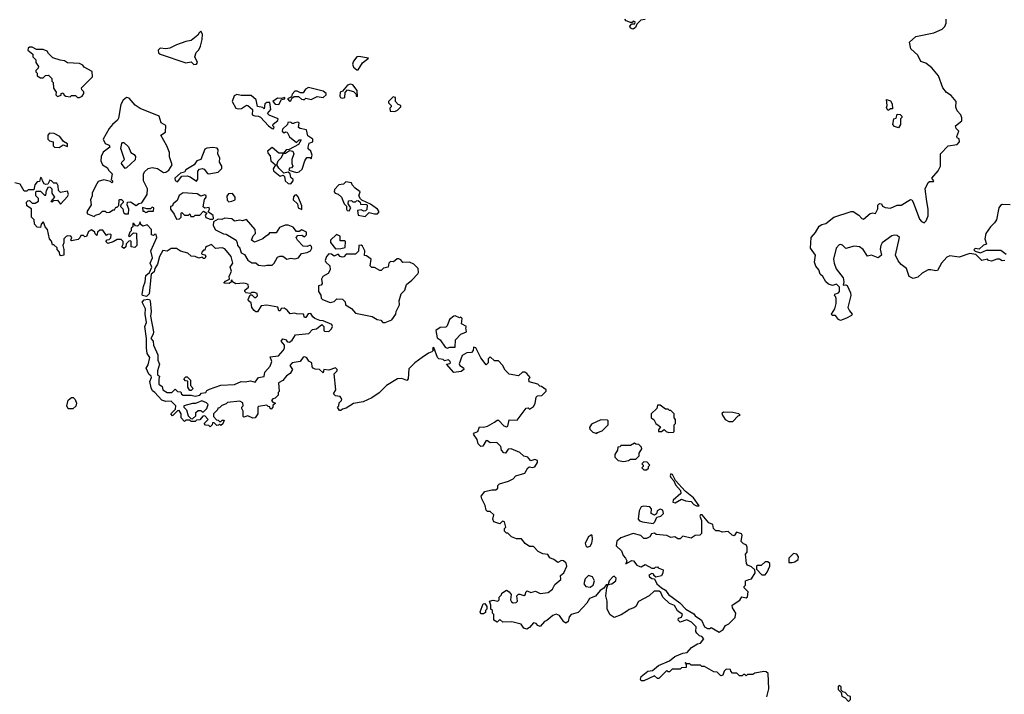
# Model space of a CAD drawing. Extents: x 2106670 to 2323771, y 35271 to 224896.
# Tile 375 of 419: x 2255271 to 2262581, y 175434 to 180442. Entities that reach past the tile are written whole.
import ezdxf

# ---------------------------------------------------------------- set-up
doc = ezdxf.new("R2010")
doc.units = 0

msp = doc.modelspace()

# ---------------------------------------------------------------- linework, layer by layer
at = {"layer": '0CON20XD'}
for points in [[(2259915, 180442.5), (2259881.7, 180438.3), (2259851.7, 180408.3), (2259842.5, 180385), (2259825, 180371.2), (2259805, 180380), (2259800, 180395), (2259815, 180410), (2259838.3, 180411.7), (2259840, 180425), (2259825, 180430), (2259818.3, 180421.7), (2259805, 180420), (2259773, 180433), (2259762.5, 180445)], [(2262585, 178654.5), (2262565, 178652.5), (2262545, 178664), (2262525, 178664.2), (2262485, 178649.6), (2262464.4, 178654.4), (2262455, 178663.3), (2262415, 178653.3), (2262368.3, 178698.3), (2262325, 178706.2), (2262245, 178680), (2262175, 178690), (2262155, 178678.8), (2262115, 178634), (2262085, 178580.5), (2262073.1, 178576.9), (2262035, 178585.9), (2262016, 178584), (2261970.5, 178559.5), (2261939.4, 178530.6), (2261905, 178519.5), (2261875, 178535.7), (2261854.5, 178595), (2261814.8, 178624.8), (2261792, 178652), (2261773.2, 178695), (2261801.4, 178825), (2261785, 178840.8), (2261765, 178842.7), (2261745, 178836.2), (2261674.3, 178785), (2261663.3, 178765), (2261658.8, 178738.8), (2261670, 178695), (2261645, 178673.8), (2261595, 178694.3), (2261565, 178686.2), (2261533.3, 178735), (2261505, 178756.2), (2261465, 178761.2), (2261405, 178742.5), (2261378.3, 178768.3), (2261365, 178773.3), (2261355, 178770), (2261332.9, 178745), (2261312.9, 178665), (2261316.9, 178635), (2261331.7, 178591.7), (2261383.8, 178525), (2261390, 178495), (2261385, 178470), (2261405, 178472.5), (2261415, 178467.5), (2261438.5, 178415), (2261440.4, 178395), (2261419.6, 178305), (2261430.5, 178280.5), (2261451.9, 178255), (2261445.8, 178245), (2261408.6, 178225), (2261365, 178208.9), (2261350, 178215), (2261327.5, 178245), (2261302.5, 178245), (2261298.8, 178255), (2261321.9, 178295), (2261331.4, 178335), (2261333.3, 178373.3), (2261327, 178387), (2261320, 178395), (2261322.5, 178405), (2261350, 178415), (2261357.5, 178425), (2261357.5, 178455), (2261335, 178477.5), (2261305, 178467.5), (2261275, 178478.8), (2261255, 178496.7), (2261234.5, 178534.5), (2261213.1, 178553.1), (2261204.2, 178584.2), (2261181.9, 178611.9), (2261172.4, 178642.4), (2261179.2, 178695), (2261142.5, 178745), (2261146.7, 178825), (2261178, 178862), (2261205, 178908.8), (2261225, 178921.2), (2261255, 178928.8), (2261315, 178975.8), (2261445, 179018.8), (2261458.3, 179018.3), (2261500.5, 178990.5), (2261522.5, 178965), (2261535, 178962), (2261585, 179003.8), (2261605, 179007.5), (2261625, 179002.5), (2261641.7, 179038.3), (2261642.5, 179065), (2261655, 179077.5), (2261670, 179075), (2261677, 179057), (2261695, 179046.7), (2261735, 179043.8), (2261785, 179063.8), (2261813.9, 179066.1), (2261885, 179106.7), (2261895, 179103.3), (2261905, 179087.5), (2261951.5, 178961.5), (2261965, 178943.8), (2261985, 178933.3), (2262000.9, 178949.1), (2262015.7, 178985), (2262015.7, 179035), (2262006.7, 179093.3), (2261992, 179185), (2262015, 179232.5), (2262025, 179240), (2262055, 179240), (2262056.7, 179246.7), (2262042.5, 179265), (2262089.1, 179320.9), (2262106.6, 179353.4), (2262108, 179445), (2262163.9, 179506.1), (2262230, 179515), (2262247.5, 179535), (2262246.7, 179556.7), (2262230, 179565), (2262227.5, 179575), (2262243.3, 179615), (2262222.5, 179635), (2262217.5, 179655), (2262265, 179690), (2262266.4, 179713.6), (2262256.7, 179735), (2262230, 179765), (2262222, 179792), (2262223.3, 179835), (2262185, 179880), (2262151.2, 179901.2), (2262123.3, 179935), (2262092.5, 180025), (2262042.5, 180085), (2261998.3, 180118.3), (2261960.7, 180130.7), (2261938.3, 180178.3), (2261886.2, 180225), (2261876.2, 180273.8), (2261925, 180316.7), (2262056.4, 180343.6), (2262118.3, 180371.7), (2262139.3, 180390.7), (2262150, 180415), (2262150, 180445)], [(2256565, 180110), (2256585, 180112.5), (2256590, 180125), (2256572.5, 180165), (2256581.2, 180198.8), (2256600.7, 180219.3), (2256613.3, 180245), (2256626.7, 180295), (2256627.5, 180335), (2256617, 180357), (2256602.5, 180345), (2256593.3, 180326.7), (2256545, 180286.2), (2256505, 180280), (2256435, 180255.8), (2256385, 180230), (2256355, 180226.2), (2256315, 180231.2), (2256300, 180215), (2256302, 180195), (2256315, 180186.2), (2256505, 180122.5), (2256545, 180130), (2256565, 180110)], [(2255715, 179863.8), (2255735.9, 179874.1), (2255746.7, 179895), (2255747, 179907), (2255731.7, 179921.7), (2255730, 179935), (2255811.7, 180018.3), (2255808.3, 180058.3), (2255750, 180090), (2255740, 180105), (2255715, 180117.5), (2255625, 180122.5), (2255605, 180137.5), (2255570.7, 180140.7), (2255518.3, 180158.3), (2255485, 180190), (2255475, 180207.5), (2255445, 180220), (2255395, 180220), (2255365, 180237.5), (2255345, 180237.5), (2255335, 180230), (2255332.5, 180215), (2255370, 180185), (2255370, 180165), (2255390, 180145), (2255390, 180125), (2255410, 180095), (2255408.3, 180081.7), (2255390, 180065), (2255390, 180055), (2255400, 180045), (2255400, 180025), (2255425, 180010), (2255445, 180010), (2255461.7, 180028.3), (2255485, 180030), (2255510, 180005), (2255510, 179985), (2255520, 179975), (2255523, 179933), (2255542.5, 179905), (2255540, 179885), (2255551.7, 179871.7), (2255578.3, 179881.7), (2255580, 179895), (2255595, 179900), (2255601.7, 179881.7), (2255613, 179873), (2255645, 179870), (2255655, 179880), (2255685, 179880), (2255700, 179865), (2255715, 179863.8)], [(2257785, 180070), (2257815, 180122.5), (2257860, 180155), (2257788.3, 180168.3), (2257774.2, 180165), (2257749.2, 180135), (2257742.9, 180112.9), (2257750.5, 180090.5), (2257775, 180070), (2257785, 180070)], [(2257665, 179860), (2257685, 179863.3), (2257688.3, 179901.7), (2257705, 179920), (2257748.3, 179908.3), (2257768.3, 179888.3), (2257770, 179875), (2257778.3, 179871.7), (2257777.5, 179915), (2257745, 179957.5), (2257725, 179963.3), (2257703.9, 179956.1), (2257668.3, 179911.7), (2257650, 179905), (2257647.5, 179875), (2257653.3, 179865), (2257665, 179860)], [(2257155, 179632.5), (2257160, 179645), (2257150, 179655), (2257153, 179667), (2257186.4, 179693.6), (2257190, 179705), (2257123, 179733), (2257110, 179745), (2257136.2, 179775), (2257128.3, 179828.3), (2257105, 179826.2), (2257092.3, 179817.7), (2257085, 179780), (2257075, 179790), (2257037, 179797), (2257027.5, 179847.5), (2256989.5, 179879.5), (2256915, 179880), (2256883.8, 179886.2), (2256863.6, 179876.4), (2256849.2, 179835), (2256876, 179785), (2256895, 179779.5), (2256917.1, 179782.9), (2256955, 179806.2), (2256965.9, 179805.9), (2257000, 179775), (2256997.5, 179735), (2257017, 179727), (2257045, 179726.7), (2257058.3, 179718.3), (2257117.5, 179655), (2257145, 179633.3), (2257155, 179632.5)], [(2257275, 179837.5), (2257285, 179840), (2257291.7, 179858.3), (2257308.3, 179871.7), (2257341.7, 179871.7), (2257363, 179853), (2257375, 179850), (2257385, 179850), (2257395, 179860), (2257435, 179850), (2257479.3, 179870.7), (2257525, 179864), (2257547.5, 179885), (2257547.5, 179895), (2257525, 179911.2), (2257415, 179937.5), (2257393.6, 179926.4), (2257375, 179900), (2257355, 179900), (2257331.7, 179911.7), (2257315, 179910), (2257295, 179890), (2257290, 179870), (2257260, 179855), (2257275, 179837.5)], [(2255825, 178980), (2255835, 178990), (2255865, 179000), (2255885, 179020), (2255905, 179020), (2255915, 179010), (2255937, 179013), (2255965, 179030), (2255975, 179030), (2255985, 179050), (2255995, 179050), (2256008.3, 179061.7), (2256010, 179105), (2256015, 179107.5), (2256027, 179107), (2256040, 179095), (2256040, 179085), (2256021.7, 179068.3), (2256020, 179055), (2256037.5, 179037.5), (2256041.7, 179011.7), (2256055, 179000), (2256078.3, 179001.7), (2256082.5, 179035), (2256068.3, 179068.3), (2256071.7, 179088.3), (2256095, 179090), (2256137, 179063), (2256155, 179077.5), (2256178.3, 179081.7), (2256217.5, 179145), (2256220, 179185), (2256191.2, 179245), (2256191.2, 179295), (2256197, 179313), (2256223.9, 179336.1), (2256255, 179343.8), (2256295, 179336.7), (2256338.3, 179308.3), (2256355, 179310), (2256378.8, 179325), (2256402.5, 179365), (2256383.9, 179423.9), (2256383.8, 179455), (2256364, 179505), (2256320, 179585), (2256352.5, 179607.5), (2256356.1, 179656.1), (2256322.5, 179675), (2256307.5, 179725), (2256165, 179782.5), (2256127.5, 179807.5), (2256085, 179860), (2256065, 179863.8), (2256038.8, 179845), (2256023.3, 179813.3), (2256005, 179710), (2255997.5, 179695), (2255960, 179665), (2255936.7, 179633.3), (2255891.2, 179555), (2255905, 179522.5), (2255935, 179510), (2255940, 179495), (2255891.2, 179458.8), (2255876.7, 179425), (2255873.3, 179395), (2255886.7, 179365), (2255923, 179343), (2255930, 179325), (2255957, 179297), (2255950, 179255), (2255960, 179245), (2255960, 179235), (2255955, 179230), (2255945, 179240), (2255895, 179252.5), (2255855, 179240), (2255833.3, 179205), (2255808.8, 179155), (2255808.8, 179135), (2255796.7, 179105), (2255801.7, 179068.3), (2255770, 179015), (2255775, 179000), (2255825, 178980)], [(2257195, 179812), (2257215, 179850), (2257240, 179855), (2257240, 179865), (2257215, 179857.5), (2257185, 179860), (2257150, 179835), (2257167.5, 179815), (2257195, 179812)], [(2258055, 179760), (2258075, 179770), (2258100, 179795), (2258100, 179805), (2258081.7, 179811.7), (2258060, 179835), (2258060, 179865), (2258045, 179870), (2258010, 179835), (2258010, 179825), (2258030, 179805), (2258030, 179795), (2258020, 179785), (2258021.7, 179761.7), (2258055, 179760)], [(2261715, 179767.5), (2261705, 179790), (2261710, 179805), (2261705, 179850), (2261735, 179840), (2261747, 179817), (2261750, 179780), (2261735, 179780), (2261725, 179772.5), (2261715, 179767.5)], [(2261795, 179640), (2261765, 179650), (2261753.3, 179665), (2261760, 179705), (2261778.3, 179711.7), (2261785, 179740), (2261807, 179737), (2261820, 179725), (2261820, 179715), (2261810, 179705), (2261810, 179665), (2261795, 179640)], [(2257285, 179223.3), (2257302.5, 179245), (2257302.5, 179255), (2257285, 179270), (2257278.3, 179298.3), (2257265, 179310), (2257231.7, 179301.7), (2257195, 179340), (2257180, 179365), (2257190, 179395), (2257215, 179420), (2257230, 179450), (2257245, 179450), (2257275, 179470), (2257300, 179465), (2257307.5, 179445), (2257292.5, 179405), (2257292.5, 179375), (2257300, 179355), (2257288.3, 179341.7), (2257275, 179340), (2257270, 179325), (2257325, 179307.5), (2257347, 179313), (2257368.3, 179331.7), (2257387.5, 179395), (2257401.7, 179418.3), (2257425, 179420), (2257435, 179410), (2257442.5, 179435), (2257432.5, 179465), (2257413, 179483), (2257412.5, 179495), (2257420, 179525), (2257447.5, 179535), (2257446.7, 179555), (2257409.3, 179579.3), (2257400, 179625), (2257353, 179633), (2257341.7, 179641.7), (2257346.2, 179675), (2257335, 179680), (2257313, 179677), (2257305, 179670), (2257295, 179670), (2257285, 179680), (2257261.7, 179678.3), (2257260, 179665), (2257221.7, 179628.3), (2257220, 179615), (2257235, 179602.5), (2257245, 179610), (2257256.4, 179606.4), (2257275, 179572.5), (2257325, 179530), (2257345, 179550), (2257360, 179550), (2257340, 179515), (2257271.7, 179478.3), (2257250, 179475), (2257230, 179450), (2257195, 179450), (2257145, 179493.3), (2257111.2, 179465), (2257115, 179447.5), (2257131.7, 179431.7), (2257136.7, 179395), (2257170, 179365), (2257153.3, 179335), (2257155, 179320), (2257205, 179280), (2257228.3, 179288.3), (2257236.7, 179276.7), (2257241.2, 179245), (2257265, 179226.7), (2257285, 179223.3)], [(2255565, 179492.5), (2255595, 179512.5), (2255625, 179500), (2255625, 179520), (2255597, 179537), (2255570, 179575), (2255526.4, 179596.4), (2255491.7, 179598.3), (2255480, 179585), (2255480, 179555), (2255493, 179543), (2255520, 179535), (2255520, 179505), (2255530, 179495), (2255565, 179492.5)], [(2256055, 179337.5), (2256027.5, 179375), (2256030, 179385), (2256050, 179405), (2256022.5, 179485), (2256028.3, 179521.7), (2256035, 179530), (2256045, 179530), (2256078.3, 179498.3), (2256097.5, 179455), (2256120, 179440), (2256130, 179425), (2256128.3, 179401.7), (2256065, 179342.5), (2256055, 179337.5)], [(2256441.7, 179238.3), (2256475, 179280), (2256515, 179283.3), (2256537.5, 179275), (2256585, 179242.5), (2256593, 179257), (2256593.6, 179316.4), (2256607.3, 179332.7), (2256625, 179337.1), (2256641.9, 179331.9), (2256665, 179300), (2256675, 179297.5), (2256745, 179310), (2256772.5, 179337.5), (2256771.2, 179355), (2256753.6, 179383.6), (2256757.1, 179415), (2256741.2, 179445), (2256745.7, 179475), (2256738.3, 179488.3), (2256705, 179493.3), (2256661.7, 179488.3), (2256645, 179480), (2256615.6, 179404.4), (2256587.5, 179395), (2256566.4, 179363.6), (2256505, 179327.5), (2256495, 179310), (2256465, 179303.3), (2256422, 179265), (2256425, 179247.5), (2256441.7, 179238.3)], [(2255358.3, 179038.3), (2255325, 179060), (2255322.5, 179087.5), (2255331.7, 179098.3), (2255345, 179100), (2255365, 179080), (2255385, 179080), (2255410, 179095), (2255410, 179115), (2255390, 179135), (2255390, 179165), (2255395, 179170), (2255425, 179170), (2255455, 179140), (2255465, 179140), (2255470, 179175), (2255485, 179200), (2255498.3, 179198.3), (2255510, 179185), (2255510, 179155), (2255530, 179125), (2255501.7, 179091.7), (2255515, 179090), (2255525, 179100), (2255551.7, 179101.7), (2255575, 179072.5), (2255625, 179130), (2255632.5, 179145), (2255625, 179170), (2255575, 179160), (2255560, 179175), (2255557.5, 179207.5), (2255547.5, 179227.5), (2255525, 179227.5), (2255506.4, 179246.4), (2255495, 179250), (2255480, 179220), (2255465, 179217.5), (2255453.6, 179223.6), (2255440, 179245), (2255436.4, 179266.4), (2255425, 179270), (2255418.3, 179241.7), (2255401.7, 179238.3), (2255383, 179217), (2255375, 179180), (2255335, 179180), (2255325, 179170), (2255305, 179170), (2255275, 179220), (2255235, 179230)], [(2257835, 178980), (2257865, 179010), (2257905, 179000), (2257928.3, 179001.7), (2257940, 179015), (2257927.5, 179035), (2257875, 179072.5), (2257811.7, 179101.7), (2257801.7, 179111.7), (2257790, 179135), (2257800, 179165), (2257760.7, 179190.7), (2257740, 179215), (2257735, 179230), (2257692.5, 179237.5), (2257675, 179220), (2257640, 179215), (2257609.3, 179180.7), (2257606.7, 179165), (2257613.9, 179153.9), (2257635, 179147.5), (2257660, 179125), (2257680, 179075), (2257697.5, 179057.5), (2257696.7, 179035), (2257702.5, 179025), (2257716.1, 179023.9), (2257730, 179045), (2257710, 179075), (2257711.7, 179098.3), (2257735, 179100), (2257745, 179090), (2257765, 179090), (2257771.7, 179098.3), (2257785, 179100), (2257798.3, 179088.3), (2257801.7, 179071.7), (2257845, 179070), (2257850, 179065), (2257847.5, 179032.5), (2257838.3, 179021.7), (2257825, 179020), (2257805, 179030), (2257780, 179025), (2257785, 178990), (2257835, 178980)], [(2256705, 178960), (2256710, 178965), (2256707, 178987), (2256670, 179015), (2256680, 179035), (2256676.7, 179046.7), (2256645, 179042.5), (2256633.3, 179053.3), (2256644, 179106), (2256656.2, 179125), (2256655, 179137.5), (2256645, 179142.5), (2256615, 179131.2), (2256589.2, 179149.2), (2256485, 179157.5), (2256455, 179137.5), (2256440, 179100), (2256410, 179075), (2256405, 179060), (2256390, 179055), (2256390, 179035), (2256418.3, 178998.3), (2256435, 178960), (2256457, 178963), (2256470, 178975), (2256470, 179005), (2256475, 179010), (2256495, 178990), (2256525, 178990), (2256535, 179000), (2256541.7, 178981.7), (2256565, 178980), (2256575, 178990), (2256608.3, 178991.7), (2256635, 179020), (2256660, 179005), (2256648.3, 178991.7), (2256653.6, 178973.6), (2256685, 178960), (2256705, 178960)], [(2256825, 179090.8), (2256845, 179094.3), (2256871.2, 179105), (2256870, 179125), (2256851.7, 179151.7), (2256820.5, 179149.5), (2256808, 179132), (2256812.2, 179102.2), (2256825, 179090.8)], [(2257365, 179033.3), (2257365, 179060), (2257338, 179128), (2257325, 179142.5), (2257315, 179140), (2257302.9, 179127.1), (2257300.8, 179105), (2257332.5, 179075), (2257337.5, 179045), (2257365, 179033.3)], [(2259051.2, 177185), (2259043.9, 177193.9), (2259015, 177201.2), (2258985, 177230), (2258920, 177255), (2258896.4, 177253.6), (2258877.5, 177225), (2258865, 177226.7), (2258847.5, 177245), (2258843.6, 177273.6), (2258814.3, 177304.3), (2258765, 177300), (2258745, 177316.2), (2258735, 177316.7), (2258710, 177275), (2258695, 177272.5), (2258674.3, 177294.3), (2258666.7, 177325), (2258640, 177365), (2258646.4, 177373.6), (2258673.3, 177385), (2258685, 177420), (2258715, 177416.7), (2258745, 177423.3), (2258797, 177453), (2258815, 177470), (2258825, 177470), (2258865, 177426.2), (2258885, 177420), (2258895, 177423.3), (2258905, 177472.5), (2258965, 177470), (2259031.7, 177558.3), (2259045, 177560), (2259055, 177550), (2259085, 177570), (2259097, 177593), (2259105, 177640), (2259115, 177650), (2259148.3, 177651.7), (2259180, 177685), (2259180, 177695), (2259145, 177720), (2259131.7, 177721.7), (2259117, 177737), (2259053.6, 177753.6), (2259050, 177775), (2259060, 177785), (2259036.4, 177816.4), (2259020, 177825), (2259003.9, 177826.1), (2258975, 177797.5), (2258905, 177810), (2258875, 177840), (2258856.1, 177876.1), (2258825, 177910), (2258795, 177910), (2258765, 177940), (2258750, 177925), (2258750, 177895), (2258735, 177880), (2258695, 177932.5), (2258657.5, 178005), (2258640, 178010), (2258636.7, 177985), (2258625, 177970), (2258590.7, 177969.3), (2258555, 177950), (2258533, 177887), (2258537.5, 177875), (2258566.4, 177856.4), (2258567.5, 177845), (2258549.3, 177830.7), (2258495, 177822.5), (2258440, 177885), (2258465, 177890), (2258470, 177895), (2258467.5, 177905), (2258455, 177916.7), (2258425, 177910), (2258415, 177920), (2258383.6, 177923.6), (2258374.1, 177934.1), (2258345, 178007.5), (2258335, 178000), (2258340, 177985), (2258330, 177975), (2258305, 177966.2), (2258258.8, 177935), (2258205, 177893.3), (2258160.8, 177849.2), (2258154, 177776), (2258145, 177762.5), (2258107.7, 177777.7), (2258075, 177775.8), (2257995, 177726), (2257938.8, 177671.2), (2257885.9, 177634.1), (2257820, 177605), (2257748.3, 177591.7), (2257695, 177557.5), (2257668.3, 177551.7), (2257655, 177540), (2257645, 177540), (2257630, 177565), (2257640, 177575), (2257641.7, 177598.3), (2257660, 177615), (2257662.5, 177625), (2257650, 177645), (2257615, 177650), (2257600, 177665), (2257617.5, 177695), (2257607, 177813), (2257627.5, 177835), (2257627.5, 177845), (2257615, 177857.5), (2257565, 177840), (2257530, 177845), (2257525, 177820), (2257496, 177846), (2257465, 177847.5), (2257450, 177855), (2257442.5, 177865), (2257440, 177895), (2257417, 177907), (2257401.7, 177931.7), (2257388.6, 177938.6), (2257375, 177935.8), (2257354.4, 177905.6), (2257295, 177894.2), (2257276, 177875), (2257297.5, 177845), (2257280, 177815), (2257251.2, 177798.8), (2257225.7, 177764.3), (2257193.3, 177745), (2257197.5, 177682.5), (2257190, 177675), (2257190, 177655), (2257168.3, 177631.7), (2257151.7, 177628.3), (2257140, 177615), (2257151.7, 177601.7), (2257170, 177595), (2257151.7, 177578.3), (2257150, 177565), (2257138.3, 177551.7), (2257130, 177555), (2257128.3, 177568.3), (2257115, 177570), (2257105, 177580), (2257045, 177570), (2257040, 177565), (2257040, 177515), (2257020, 177485), (2257003, 177483), (2256965, 177500), (2256935, 177490), (2256930, 177495), (2256930, 177535), (2256920, 177555), (2256920, 177565), (2256930, 177575), (2256928.3, 177598.3), (2256905, 177610), (2256815, 177600), (2256805, 177590), (2256771.7, 177578.3), (2256755, 177560), (2256741.7, 177558.3), (2256740, 177545), (2256710, 177515), (2256710, 177495), (2256731.7, 177471.7), (2256745, 177470), (2256755, 177460), (2256765, 177460), (2256775, 177470), (2256788.3, 177468.3), (2256778.3, 177441.7), (2256765, 177430), (2256755, 177440), (2256748.3, 177431.7), (2256735, 177430), (2256715, 177450), (2256701.7, 177448.3), (2256700, 177435), (2256685, 177420), (2256675, 177430), (2256651.7, 177431.7), (2256640, 177445), (2256670, 177475), (2256645, 177500), (2256631.7, 177498.3), (2256608.3, 177471.7), (2256585, 177470), (2256575, 177460), (2256545, 177460), (2256535, 177470), (2256505, 177470), (2256495, 177460), (2256470, 177485), (2256470, 177515), (2256455, 177540), (2256441.7, 177538.3), (2256405, 177500), (2256393, 177517), (2256428.3, 177551.7), (2256430, 177575), (2256395, 177608.8), (2256357, 177607), (2256327.5, 177617.5), (2256273.3, 177675), (2256257.7, 177687.7), (2256247.7, 177707.7), (2256238, 177755), (2256248.8, 177785), (2256246.7, 177795), (2256229.5, 177809.5), (2256210, 177855), (2256225, 177880), (2256237.1, 177935), (2256218, 177965), (2256213.3, 178005), (2256213.8, 178075), (2256201.4, 178165), (2256212.5, 178195), (2256201.9, 178255), (2256206.4, 178295), (2256180.8, 178345), (2256195, 178361.9), (2256222.3, 178367.7), (2256234.4, 178364.4), (2256240.6, 178355), (2256248.1, 178275), (2256241.7, 178241.7), (2256264.6, 178125), (2256262.5, 178107.5), (2256246, 178075), (2256263.3, 178055), (2256264, 178025), (2256297.5, 177955), (2256297.5, 177915), (2256310, 177885), (2256294.2, 177834.2), (2256293.3, 177805), (2256310, 177795), (2256303, 177773), (2256303.3, 177735), (2256328.3, 177718.3), (2256333.8, 177695), (2256365, 177674.2), (2256400, 177675), (2256425, 177700), (2256441.7, 177681.7), (2256468.3, 177678.3), (2256471.7, 177661.7), (2256483.6, 177653.6), (2256545, 177653.8), (2256575, 177645.8), (2256608, 177655), (2256621.2, 177668.8), (2256653.3, 177675), (2256661.2, 177688.8), (2256680, 177700), (2256765, 177728.8), (2256865, 177732.9), (2256915, 177756.7), (2256945, 177754.2), (2256985, 177760.5), (2257019.8, 177750.2), (2257045, 177786.2), (2257085, 177792.5), (2257091.2, 177825), (2257130.7, 177869.3), (2257143.3, 177905), (2257131.2, 177938.8), (2257193.6, 177946.4), (2257226.7, 177985), (2257236.1, 178003.9), (2257236.4, 178026.4), (2257212.5, 178055), (2257225, 178072.5), (2257245, 178067.5), (2257260, 178050), (2257275, 178048.8), (2257295, 178063.3), (2257318.8, 178101.2), (2257417.7, 178112.3), (2257445, 178142.5), (2257475, 178147.5), (2257515, 178180), (2257530, 178165), (2257530, 178135), (2257535, 178130), (2257565, 178127.5), (2257585, 178147.5), (2257593.3, 178165), (2257588.3, 178178.3), (2257525, 178207.5), (2257498.3, 178208.3), (2257463, 178223), (2257447.5, 178235), (2257431.7, 178261.7), (2257411.7, 178258.3), (2257395, 178230), (2257385, 178230), (2257377, 178257), (2257325, 178257.5), (2257315, 178262.5), (2257278.3, 178258.3), (2257255.9, 178285.9), (2257235, 178300), (2257213, 178297), (2257205, 178280), (2257195, 178280), (2257187.7, 178307.7), (2257105, 178322.5), (2257065, 178317.5), (2257037, 178273), (2257025, 178272.5), (2257012.3, 178282.3), (2256993.8, 178305), (2256990.7, 178340.7), (2256970, 178355), (2256967.5, 178365), (2256981.7, 178398.3), (2256995, 178400), (2257015, 178380), (2257025, 178380), (2257037, 178393), (2257035, 178410), (2257015, 178417.5), (2256993, 178417), (2256985, 178410), (2256953.3, 178415), (2256943.8, 178425), (2256943.3, 178435), (2256970, 178455), (2256967.5, 178475), (2256955, 178481.2), (2256935, 178485.8), (2256875, 178482), (2256850, 178495), (2256845, 178510), (2256840, 178505), (2256842.5, 178495), (2256826.9, 178483.1), (2256787.5, 178485), (2256799.3, 178500.7), (2256830, 178515), (2256827.5, 178535), (2256842.5, 178575), (2256832.5, 178605), (2256853.3, 178635), (2256840, 178685), (2256795, 178742), (2256775, 178747.5), (2256725, 178744), (2256695, 178772.5), (2256660.7, 178759.3), (2256650, 178750), (2256645, 178730), (2256635, 178730), (2256622.5, 178715), (2256620, 178705), (2256625, 178700), (2256646.7, 178696.7), (2256652.5, 178685), (2256645, 178670), (2256635, 178670), (2256625, 178680), (2256600.7, 178670.7), (2256575, 178683.3), (2256545, 178686.7), (2256518.3, 178708.3), (2256465, 178723.3), (2256435, 178743.8), (2256395.9, 178744.1), (2256365, 178722.5), (2256335, 178727.5), (2256308, 178685), (2256293.4, 178626.6), (2256273.3, 178595), (2256269.5, 178570.5), (2256248, 178552), (2256232.7, 178407.3), (2256212, 178388), (2256183.3, 178395), (2256180, 178405), (2256189.5, 178460.5), (2256203.1, 178495), (2256207.8, 178542.2), (2256234.5, 178565.5), (2256252.5, 178605), (2256240, 178635), (2256256.5, 178675), (2256246, 178725), (2256289.2, 178825), (2256285, 178847.5), (2256275, 178850), (2256265, 178840), (2256250, 178845), (2256250, 178885), (2256218.3, 178918.3), (2256185, 178910), (2256171.7, 178921.7), (2256165, 178940), (2256158.3, 178921.7), (2256145, 178910), (2256131.7, 178911.7), (2256118.3, 178928.3), (2256111.7, 178928.3), (2256110, 178905), (2256100, 178895), (2256100, 178875), (2256090, 178865), (2256080, 178835), (2256088.3, 178831.7), (2256115, 178860), (2256138.3, 178858.3), (2256140, 178765), (2256125, 178750), (2256100, 178755), (2256100, 178795), (2256095, 178800), (2256081.7, 178798.3), (2256061.7, 178778.3), (2256060, 178755), (2256045, 178742.5), (2256030, 178755), (2256040, 178775), (2256040, 178795), (2256025, 178810), (2255995, 178810), (2255965, 178792.5), (2255925, 178780), (2255910, 178795), (2255921.7, 178808.3), (2255935, 178810), (2255948.3, 178821.7), (2255950, 178845), (2255945, 178850), (2255922.5, 178847.5), (2255915, 178840), (2255888.3, 178878.3), (2255865, 178880), (2255850, 178865), (2255845, 178840), (2255831.7, 178851.7), (2255830, 178865), (2255805, 178882.5), (2255781.7, 178868.3), (2255768.3, 178831.7), (2255755, 178830), (2255745, 178840), (2255725, 178840), (2255718.3, 178821.7), (2255705, 178810), (2255655, 178800), (2255650, 178805), (2255657.5, 178825), (2255650, 178835), (2255625, 178837.5), (2255617, 178833), (2255600, 178815), (2255600, 178785), (2255592.5, 178765), (2255600, 178735), (2255600, 178695), (2255578.3, 178688.3), (2255570, 178695), (2255567, 178717), (2255550, 178735), (2255548.3, 178748.3), (2255525, 178770), (2255515, 178770), (2255507, 178797), (2255492.5, 178815), (2255477.5, 178885), (2255460, 178905), (2255450, 178935), (2255445, 178940), (2255430, 178925), (2255425, 178900), (2255401.7, 178901.7), (2255380, 178925), (2255377.5, 178955), (2255360, 178975), (2255358.3, 179038.3)], [(2256205, 179010), (2256215, 179012.5), (2256225, 179020), (2256265, 179020), (2256266.7, 179045), (2256255, 179050), (2256241.7, 179038.3), (2256215, 179036.7), (2256181.7, 179048.3), (2256185, 179020), (2256195, 179020), (2256205, 179010)], [(2262625, 179067.5), (2262565, 179068.8), (2262551.7, 179061.7), (2262539.2, 179045), (2262521.9, 178955), (2262507.4, 178932.6), (2262477.1, 178905), (2262444.3, 178855), (2262435.8, 178815), (2262447.5, 178775), (2262425, 178767.5), (2262395, 178739.2), (2262365, 178743.3), (2262353.8, 178733.8), (2262365, 178722.5), (2262405, 178711.2), (2262449.2, 178730.8), (2262555, 178732), (2262595, 178702.2)], [(2257085, 178613.8), (2257105, 178620), (2257145, 178620), (2257161.2, 178635), (2257185, 178680), (2257203, 178687), (2257225, 178687.5), (2257255, 178663.8), (2257285, 178672.5), (2257315, 178666.2), (2257340, 178675), (2257363, 178707), (2257405, 178712.5), (2257430, 178725), (2257440, 178745), (2257438.3, 178758.3), (2257427.5, 178767.5), (2257405, 178757.5), (2257375, 178760), (2257332.5, 178805), (2257322.5, 178825), (2257335, 178840), (2257365, 178842.5), (2257385, 178830), (2257400, 178845), (2257400, 178865), (2257365, 178882.5), (2257345, 178870), (2257325, 178870), (2257300.7, 178900.7), (2257265, 178917.5), (2257242.5, 178917.5), (2257200.7, 178899.3), (2257175, 178860), (2257125, 178860), (2257116.4, 178843.6), (2257095, 178833.3), (2257075, 178814), (2257015, 178790), (2256992.5, 178805), (2257003.3, 178836.7), (2257022.5, 178855), (2257020, 178885), (2256955, 178957.5), (2256925, 178947.5), (2256905, 178952.5), (2256867, 178947), (2256845, 178962.5), (2256795, 178967.5), (2256771.7, 178958.3), (2256745, 178960), (2256710, 178940), (2256706.7, 178915), (2256725, 178882.5), (2256785, 178852.5), (2256805, 178850), (2256877.5, 178805), (2256886.4, 178786.4), (2256887.5, 178765), (2256906.2, 178746.2), (2256915, 178710), (2256939.3, 178699.3), (2256965, 178657.5), (2256995, 178637.5), (2257025, 178637.5), (2257045, 178618.8), (2257085, 178613.8)], [(2257615, 178740), (2257655, 178742.5), (2257688.3, 178751.7), (2257690, 178795), (2257685, 178800), (2257650.7, 178800.7), (2257650, 178835), (2257622.5, 178847.5), (2257577.5, 178805), (2257578.3, 178788.3), (2257615, 178740)], [(2257985, 178194), (2258035, 178212.5), (2258063.3, 178255), (2258066, 178275), (2258090, 178325), (2258087.5, 178355), (2258104.1, 178405.9), (2258131.2, 178435), (2258143.8, 178476.2), (2258183, 178507), (2258227.5, 178555), (2258232.5, 178565), (2258230, 178595), (2258197, 178627), (2258165, 178642.5), (2258115, 178640), (2258100, 178660), (2258085, 178666.2), (2258074, 178666), (2258046, 178644), (2258023.8, 178646.2), (2258012.5, 178635), (2258006.4, 178603.6), (2257973, 178597), (2257955, 178580), (2257945, 178580), (2257905, 178602.5), (2257885, 178602.5), (2257872.5, 178615), (2257880, 178665), (2257845, 178690), (2257831.7, 178691.7), (2257832.5, 178725), (2257815, 178760), (2257805, 178767.5), (2257790, 178765), (2257787, 178723), (2257765, 178700), (2257695, 178700), (2257678.3, 178681.7), (2257665, 178680), (2257650, 178685), (2257635, 178700), (2257605, 178687.5), (2257585, 178701.2), (2257565, 178703.8), (2257549.2, 178685), (2257540, 178655), (2257542.7, 178642.7), (2257573.3, 178615), (2257575.8, 178584.2), (2257561.7, 178558.3), (2257522.5, 178535), (2257512.5, 178515), (2257517, 178483), (2257508.3, 178471.7), (2257490, 178465), (2257490, 178425), (2257507, 178397), (2257510, 178375), (2257520, 178365), (2257575, 178342.5), (2257605, 178350), (2257625, 178370), (2257667, 178367), (2257687, 178347), (2257690, 178325), (2257735, 178296.7), (2257764.1, 178264.1), (2257887.3, 178237.3), (2257925, 178216.2), (2257951.7, 178211.7), (2257967.5, 178195), (2257985, 178194)], [(2258445, 178003.3), (2258465, 178010), (2258505, 178010), (2258506.7, 178065), (2258545, 178107.5), (2258587.5, 178125), (2258582.5, 178155), (2258587.5, 178165), (2258550, 178185), (2258557, 178223), (2258545, 178232.5), (2258535, 178227.5), (2258505, 178243.3), (2258495, 178240), (2258462.5, 178215), (2258445, 178170), (2258435, 178160), (2258393.6, 178156.4), (2258360, 178135), (2258370.8, 178080.8), (2258392.5, 178065), (2258430, 178010), (2258445, 178003.3)], [(2256545, 177690), (2256535, 177690), (2256520, 177715), (2256518.3, 177758.3), (2256501.7, 177761.7), (2256490, 177775), (2256505, 177790), (2256515, 177790), (2256540, 177765), (2256540, 177725), (2256560, 177705), (2256545, 177690)], [(2255632.3, 177552.3), (2255620, 177575), (2255631.7, 177618.3), (2255655, 177637.5), (2255667, 177637), (2255682.5, 177622.5), (2255692.5, 177595), (2255688.3, 177571.7), (2255665, 177553.3), (2255632.3, 177552.3)], [(2256555, 177480), (2256578.3, 177501.7), (2256580, 177525), (2256595, 177540), (2256615, 177540), (2256625, 177530), (2256635, 177530), (2256660, 177555), (2256670, 177585), (2256658.3, 177598.3), (2256623.3, 177613.3), (2256577, 177593), (2256553, 177593), (2256490, 177575), (2256490, 177565), (2256510, 177545), (2256521.7, 177501.7), (2256541.7, 177481.7), (2256555, 177480)], [(2260088.3, 177378.3), (2260125, 177380), (2260130, 177385), (2260130, 177435), (2260140, 177445), (2260140, 177475), (2260130, 177485), (2260130, 177515), (2260105, 177540), (2260095, 177540), (2260085, 177550), (2260065, 177550), (2260025, 177580), (2260005, 177580), (2260000, 177555), (2259960, 177515), (2259960, 177485), (2259980, 177475), (2259993.3, 177443.3), (2260028.3, 177418.3), (2260013, 177397), (2260013.3, 177385), (2260036.4, 177383.6), (2260055, 177400), (2260070, 177385), (2260088.3, 177378.3)], [(2259555, 177370), (2259561.7, 177378.3), (2259595, 177390), (2259640, 177435), (2259640, 177465), (2259635, 177470), (2259585, 177472.5), (2259515, 177440), (2259502.5, 177415), (2259503, 177403), (2259525, 177380), (2259555, 177370)], [(2260565, 177460), (2260605, 177500), (2260620, 177505), (2260610, 177515), (2260565, 177526.2), (2260495, 177527.5), (2260485, 177520), (2260483.3, 177513.3), (2260507.5, 177475), (2260535, 177460), (2260565, 177460)], [(2259755, 177162.5), (2259791.7, 177168.3), (2259805, 177180), (2259845, 177180), (2259870, 177205), (2259870, 177225), (2259890, 177255), (2259888.3, 177268.3), (2259868.3, 177288.3), (2259845, 177290), (2259835, 177297.5), (2259805, 177280), (2259735, 177280), (2259728.3, 177271.7), (2259711.7, 177268.3), (2259710, 177245), (2259690, 177215), (2259690, 177195), (2259715, 177170), (2259755, 177162.5)], [(2260817.5, 175415), (2260832.5, 175475), (2260828.3, 175588.3), (2260811.7, 175601.7), (2260795, 175602.5), (2260728.3, 175591.7), (2260715, 175580), (2260675, 175580), (2260665, 175570), (2260655, 175580), (2260645, 175580), (2260635, 175570), (2260615, 175570), (2260595, 175590), (2260561.7, 175591.7), (2260550, 175605), (2260548.3, 175618.3), (2260515, 175620), (2260500, 175605), (2260490, 175575), (2260475, 175570), (2260448.3, 175598.3), (2260425, 175600), (2260355, 175640), (2260335, 175640), (2260325, 175650), (2260255, 175650), (2260245, 175660), (2260220, 175660), (2260215, 175670), (2260211.7, 175661.7), (2260220, 175660), (2260218.3, 175631.7), (2260185, 175630), (2260175, 175620), (2260115, 175620), (2260095, 175600), (2260085, 175600), (2260075, 175610), (2260015, 175550), (2260005, 175550), (2259985, 175570), (2259905, 175533.3), (2259884.2, 175534.2), (2259880, 175545), (2259885.8, 175565), (2259935.5, 175604.5), (2259969.7, 175610.3), (2260012.5, 175647.5), (2260095, 175681.2), (2260135, 175714), (2260195, 175740), (2260226.2, 175743.8), (2260258.3, 175781.7), (2260301.9, 175808.1), (2260325, 175814.3), (2260350, 175845), (2260335, 175862.5), (2260317.5, 175867.5), (2260297, 175887), (2260291.2, 175901.2), (2260293.8, 175935), (2260258.8, 175968.8), (2260224.2, 175985.8), (2260175, 175970), (2260160, 175985), (2260161.7, 175998.3), (2260185, 176007.5), (2260191.2, 176025), (2260154.2, 176054.2), (2260132.2, 176092.2), (2260095, 176107.1), (2260046, 176155), (2260030.3, 176190.3), (2260019.5, 176199.5), (2259981.5, 176198.5), (2259943.3, 176165), (2259865, 176123.8), (2259845, 176086.7), (2259830, 176075), (2259796.1, 176063.9), (2259782.5, 176052.5), (2259735.9, 176024.1), (2259685, 176003.8), (2259653.8, 176023.8), (2259632.5, 176065), (2259633.3, 176125), (2259622.5, 176165), (2259630, 176225), (2259640, 176250), (2259667, 176253), (2259697.5, 176275), (2259700, 176295), (2259685, 176310), (2259675, 176306.7), (2259647.5, 176275), (2259640, 176250), (2259625, 176247.5), (2259608.3, 176221.7), (2259580, 176205), (2259545, 176162.5), (2259502.5, 176145), (2259480.5, 176109.5), (2259417.8, 176042.2), (2259364.1, 176025.9), (2259350.5, 176009.5), (2259343.3, 175975), (2259325, 175961.2), (2259310.7, 175970.7), (2259277.7, 176017.7), (2259255, 176028), (2259230.3, 176019.7), (2259185, 175981.2), (2259166.2, 175973.8), (2259135, 175937.5), (2259117.5, 175945), (2259105, 175960), (2259085, 175963.8), (2259055, 175930), (2259035, 175916.7), (2259014.1, 175924.1), (2258993.6, 175953.6), (2258925, 175972.5), (2258858.3, 175968.3), (2258835, 175990), (2258815, 175970), (2258790, 175985), (2258790, 176025), (2258780, 176035), (2258780, 176055), (2258770, 176065), (2258770, 176095), (2258760, 176125), (2258785, 176132.5), (2258820, 176125), (2258830, 176135), (2258830, 176155), (2258848.3, 176171.7), (2258850, 176185), (2258885, 176206), (2258905.7, 176195.7), (2258920, 176175), (2258916, 176135), (2258921.1, 176121.1), (2258935, 176112), (2258957.5, 176115), (2258967.5, 176125), (2258962.5, 176165), (2258975, 176176.7), (2258985, 176177.5), (2259015, 176167.5), (2259026.7, 176175), (2259028.3, 176191.7), (2259038.3, 176201.7), (2259065, 176190), (2259099.3, 176199.3), (2259135, 176183.3), (2259195, 176190), (2259226.2, 176213.8), (2259245, 176248.8), (2259287.5, 176285), (2259286.7, 176315), (2259310, 176335), (2259333.1, 176385), (2259327.8, 176407.8), (2259307.5, 176425), (2259292.5, 176427.5), (2259265, 176412.5), (2259237.5, 176435), (2259206.7, 176446.7), (2259190.9, 176470.9), (2259155, 176476.2), (2259120, 176495), (2259085, 176530), (2259055, 176530), (2259023.6, 176553.6), (2258997, 176587), (2258958.3, 176588.3), (2258923, 176603), (2258895, 176630), (2258885, 176630), (2258870, 176645), (2258870, 176665), (2258880, 176675), (2258870, 176715), (2258855, 176720), (2258835, 176700), (2258790, 176715), (2258782.5, 176735), (2258790, 176765), (2258765, 176790), (2258745, 176790), (2258735, 176800), (2258727.5, 176835), (2258702.5, 176885), (2258697.5, 176905), (2258725, 176940), (2258775, 176952.5), (2258805, 176952.5), (2258820, 176965), (2258820, 176985), (2258833, 176997), (2258900, 177015), (2258935, 177032.5), (2258953.8, 177056.2), (2259020, 177075), (2259043.3, 177115), (2259055, 177123.3), (2259075, 177118), (2259095, 177122.5), (2259115.6, 177155), (2259115, 177170), (2259095, 177178), (2259065, 177166.2), (2259051.2, 177185)], [(2259925, 177100), (2259938.3, 177111.7), (2259940, 177125), (2259950, 177135), (2259928.3, 177158.3), (2259905, 177160), (2259890, 177145), (2259900, 177135), (2259900, 177125), (2259890, 177115), (2259905, 177100), (2259925, 177100)], [(2260315, 176833.3), (2260273, 176893), (2260212.3, 176942.3), (2260140, 177020), (2260116.7, 177065), (2260105, 177070), (2260100, 177055), (2260103.9, 177043.9), (2260128.3, 177018.3), (2260139.3, 176989.3), (2260176.2, 176946.2), (2260180, 176925), (2260122.5, 176875), (2260120.7, 176860.7), (2260136, 176854), (2260185, 176882.5), (2260215, 176868.8), (2260256, 176866), (2260275, 176843.8), (2260295, 176833.8), (2260315, 176833.3)], [(2259975, 176702.5), (2259987.5, 176715), (2260001.7, 176748.3), (2260030, 176755), (2260050, 176775), (2260045, 176800), (2260025, 176807.5), (2260003.3, 176796.7), (2259997.5, 176772.5), (2259985, 176762.5), (2259960, 176775), (2259961.7, 176811.7), (2259950, 176825), (2259905, 176831.2), (2259885, 176826.2), (2259870, 176795), (2259862.5, 176735), (2259872.7, 176722.7), (2259895, 176713.3), (2259975, 176702.5)], [(2260465, 175894.4), (2260492.5, 175915), (2260510, 175945), (2260535, 175957.5), (2260582.5, 176005), (2260587.5, 176035), (2260562.5, 176075), (2260560, 176095), (2260616.4, 176133.6), (2260633, 176157), (2260665, 176150), (2260673, 176157), (2260680, 176195), (2260650, 176225), (2260650, 176235), (2260660, 176245), (2260660, 176275), (2260683, 176287), (2260705, 176290), (2260730, 176335), (2260728.3, 176358.3), (2260705, 176380), (2260673.6, 176393.6), (2260667.5, 176405), (2260660, 176475), (2260671.7, 176488.3), (2260672.5, 176525), (2260665, 176542.5), (2260645, 176550), (2260628.3, 176568.3), (2260633.8, 176615), (2260630, 176625), (2260592.5, 176637.5), (2260575, 176610), (2260560, 176615), (2260531.7, 176641.7), (2260485, 176637.5), (2260465, 176647.5), (2260438.3, 176648.3), (2260422.5, 176665), (2260417.5, 176695), (2260387, 176707), (2260337.5, 176765), (2260325, 176766.2), (2260320, 176755), (2260333.6, 176723.6), (2260331.7, 176628.3), (2260320, 176615), (2260285, 176612.5), (2260255, 176593.3), (2260195, 176606.7), (2260175, 176587.5), (2260157, 176587), (2260135, 176602.5), (2260105, 176597.5), (2260075, 176613.3), (2259995, 176620), (2259985, 176630), (2259962.5, 176625), (2259948.3, 176601.7), (2259925, 176590), (2259905, 176590), (2259881.7, 176611.7), (2259825, 176626.7), (2259733.9, 176596.1), (2259705, 176570), (2259700, 176535), (2259738.3, 176498.3), (2259750, 176465), (2259767.5, 176445), (2259777.5, 176425), (2259771.7, 176401.7), (2259815, 176427.5), (2259827.5, 176425), (2259853.6, 176393.6), (2259875, 176382.5), (2259885, 176380), (2259915, 176397.5), (2259965, 176370), (2259985, 176370), (2259991.7, 176378.3), (2260005, 176380), (2260011.7, 176371.7), (2260048.3, 176358.3), (2260046.7, 176335), (2260035, 176312.5), (2259992.5, 176302.5), (2259980, 176315), (2259980, 176325), (2259965, 176330), (2259941.7, 176318.3), (2259947.5, 176305), (2259965, 176293.3), (2259985, 176290), (2260001.2, 176255), (2260035, 176223.3), (2260065, 176206.7), (2260087.5, 176175), (2260171.7, 176111.7), (2260215.9, 176065.9), (2260275, 176030), (2260285, 176016.7), (2260333, 175983), (2260355, 175934.2), (2260377, 175923), (2260397, 175923), (2260405, 175930), (2260465, 175894.4)], [(2259485, 176526.7), (2259505, 176532.5), (2259518.8, 176555), (2259523.3, 176585), (2259521.7, 176611.7), (2259515, 176616.7), (2259495, 176602.5), (2259468.8, 176555), (2259473.8, 176535), (2259485, 176526.7)], [(2260981.7, 176411.7), (2261005, 176412.5), (2261025, 176417.5), (2261050, 176435), (2261052.5, 176455), (2261040, 176475), (2261015, 176480), (2260980, 176445), (2260981.7, 176411.7)], [(2260805, 176320), (2260820.7, 176339.3), (2260840, 176385), (2260840, 176405), (2260825, 176417.5), (2260805, 176417.5), (2260775, 176390), (2260745, 176390), (2260740, 176385), (2260741.7, 176361.7), (2260781.7, 176321.7), (2260805, 176320)], [(2259505, 176230), (2259527.5, 176245), (2259537.5, 176275), (2259522.5, 176305), (2259495, 176316), (2259469.1, 176290.9), (2259458.6, 176255), (2259474.3, 176234.3), (2259505, 176230)], [(2258715, 176030), (2258695, 176030), (2258690, 176045), (2258712.5, 176105), (2258725, 176107.5), (2258740, 176085), (2258740, 176065), (2258730, 176055), (2258728.3, 176041.7), (2258715, 176030)], [(2261425, 175380), (2261440, 175395), (2261438.3, 175418.3), (2261421.7, 175421.7), (2261398.3, 175448.3), (2261381.7, 175451.7), (2261370, 175465), (2261368.3, 175488.3), (2261355, 175500), (2261348.3, 175491.7), (2261348.3, 175468.3), (2261368.3, 175448.3), (2261375, 175420), (2261398.3, 175408.3), (2261425, 175380)]]:
    msp.add_lwpolyline(points, dxfattribs=at)

doc.saveas('drawing.dxf')
